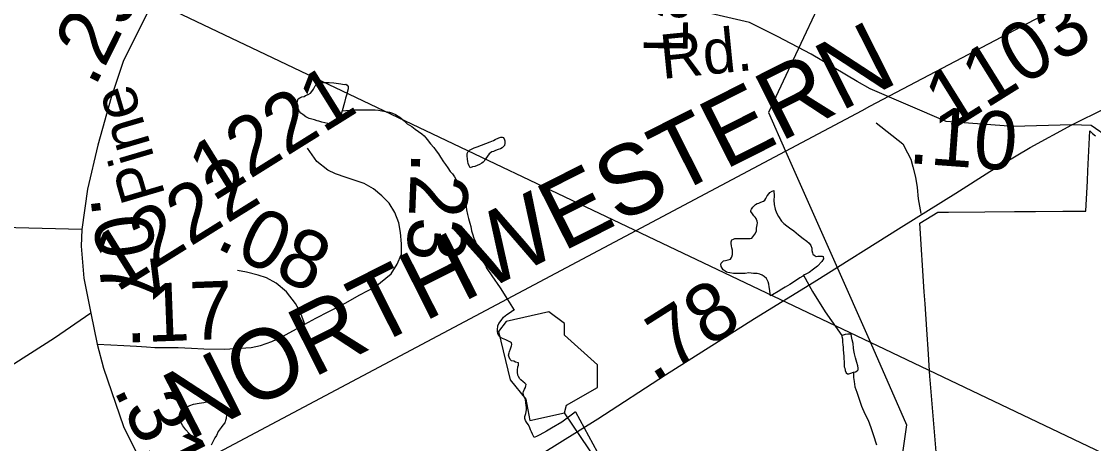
# Model space of a CAD drawing. Extents: x 2001466 to 31450019, y -30647475 to 847247.
# Drawn here: x 2045908 to 2050520, y 663620 to 665434 of the extents above; entities that cross this region are included whole.
import ezdxf

# ---------------------------------------------------------------- set-up
doc = ezdxf.new("R2010")
doc.units = 0
for name, color, linetype in [('Exist Boundary Political City Limit New', 7, 'Continuous'), ('Exist Hydrographic Creek Single Shore', 7, 'Continuous'), ('Exist Hydrographic Misc Water Feature', 7, 'Continuous'), ('Exist Railroad Mainline', 7, 'Continuous'), ('Exist Railroad Mainline Label', 7, 'Continuous'), ('Exist Road Non-System Type 51', 7, 'Continuous'), ('Exist Road Non-System Type 51 Label', 7, 'Continuous'), ('Exist Road Primary NC Attributed', 7, 'Continuous'), ('Exist Road Primary NC Service Mileage Hundredths English Label', 7, 'Continuous'), ('Exist Road Secondary Mileage Hundredths English Label', 7, 'Continuous'), ('Exist Road Secondary Type 41 Attributed', 7, 'Continuous'), ('Exist Road Secondary Type 51 Attributed', 7, 'Continuous'), ('Exist Road Secondary Type 51 Label', 7, 'Continuous'), ('Exist Road Secondary Type 51 Number Label', 7, 'Continuous'), ('Exist Utilities Electrical Transmission Line', 7, 'Continuous'), ('Map Preparation Boundary City Limit Buffer Line', 7, 'Continuous')]:
    doc.layers.add(name, color=color, linetype=linetype)

msp = doc.modelspace()

# ---------------------------------------------------------------- linework, layer by layer
at = {"layer": 'Exist Boundary Political City Limit New'}
msp.add_lwpolyline([(2049842.1, 663584.5), (2049816.5, 663894.3), (2049815.4, 663907.9), (2049809, 664004.1), (2049802, 664110.1), (2049794.8, 664220.8), (2049791.4, 664271.4), (2049771.9, 664566.5), (2049849.1, 664614.6), (2049895.5, 664614.9), (2050051.5, 664615.8), (2050179.5, 664616.9), (2050269.6, 664617.1), (2050386.8, 664617.9), (2050389.4, 664617.9), (2050474, 664618.4), (2050486.8, 664618.5), (2050493, 664748.4), (2050495, 664791.6), (2050503, 664963.4), (2050515.1, 664952.3), (2050527.8, 664941.8)], dxfattribs=at)
at = {"layer": 'Exist Hydrographic Creek Single Shore'}
msp.add_lwpolyline([(2049613.3, 662989.9), (2048953.2, 663110.6), (2048778.3, 663160.1), (2048636.2, 663353.2), (2048453.3, 663442.3), (2048244.3, 663751.6)], dxfattribs=at)
at = {"layer": 'Exist Hydrographic Misc Water Feature'}
for points in [[(2047287.4, 665049.6), (2047283.5, 665035.6), (2047281.6, 665027.6), (2047277.5, 665015.6), (2047273.6, 665007.6), (2047267.5, 664997.6), (2047263.6, 664993.6), (2047259.5, 664989.6), (2047253.5, 664987.6), (2047243.5, 664989.5), (2047237.5, 664991.5), (2047225.6, 664995.5), (2047199.6, 665001.5), (2047187.5, 665005.5), (2047179.5, 665007.4), (2047167.6, 665011.4), (2047145.5, 665017.4), (2047131.5, 665023.4), (2047117.6, 665033.3), (2047109.6, 665039.3), (2047103.6, 665047.3), (2047101.4, 665053.3), (2047097.5, 665059.3), (2047097.5, 665069.3), (2047095.4, 665077.3), (2047093.4, 665083.3), (2047093.4, 665087.3), (2047097.5, 665101.3), (2047105.5, 665105.3), (2047113.5, 665109.3), (2047123.5, 665111.3), (2047129.5, 665115.3), (2047141.4, 665119.3), (2047151.4, 665125.4), (2047157.4, 665133.4), (2047163.3, 665143.4), (2047171.3, 665157.4), (2047175.4, 665161.4), (2047181.4, 665167.4), (2047191.4, 665171.4), (2047201.2, 665171.5), (2047209.2, 665171.5), (2047221.3, 665171.5), (2047231.4, 665171.5), (2047251.3, 665169.6), (2047281.2, 665165.6), (2047295.4, 665163.6), (2047303.4, 665163.7), (2047309.3, 665159.7), (2047313.4, 665153.7), (2047313.4, 665143.7), (2047305.4, 665117.7), (2047301.3, 665103.7), (2047297.4, 665085.7), (2047287.4, 665049.6)], [(2047287.4, 665049.6), (2047335.3, 665053.7), (2047387.4, 665053.8), (2047411.4, 665053.9), (2047429.5, 665053.9), (2047443.4, 665051.9), (2047457.4, 665049.9), (2047491.4, 665044), (2047503.5, 665040), (2047517.4, 665034), (2047535.5, 665022.1), (2047553.5, 665006.1), (2047567.5, 664994.2), (2047587.6, 664982.3), (2047601.5, 664970.3), (2047615.7, 664960.3), (2047629.6, 664950.3), (2047639.6, 664942.3), (2047647.6, 664934.3), (2047653.6, 664926.4), (2047667.7, 664908.4), (2047681.7, 664892.5), (2047691.7, 664878.5), (2047701.8, 664864.5), (2047709.8, 664850.5), (2047723.7, 664830.5), (2047731.7, 664818.5), (2047741.8, 664804.6), (2047751.8, 664788.6), (2047761.9, 664778.5), (2047769.9, 664766.7), (2047777.9, 664752.6), (2047792, 664730.6), (2047797.9, 664718.7), (2047804.1, 664708.7), (2047808, 664698.7), (2047812.1, 664686.7), (2047814.1, 664670.7), (2047816, 664656.7), (2047820.1, 664638.7), (2047822.1, 664624.8), (2047826.2, 664604.8), (2047830.1, 664586.8), (2047836.3, 664566.8), (2047840.4, 664552.8), (2047844.3, 664534.7), (2047848.4, 664520.8), (2047854.3, 664502.8), (2047860.5, 664486.8), (2047866.4, 664472.8), (2047872.4, 664458.8), (2047880.4, 664436.9), (2047886.5, 664420.9), (2047896.6, 664396.9), (2047906.6, 664381)], [(2047905.6, 664908.8), (2047923.6, 664916.9), (2047937.6, 664922.9), (2047945.6, 664926.9), (2047961.6, 664933), (2047969.6, 664936.9), (2047975.5, 664936.9), (2047979.6, 664935), (2047983.5, 664929), (2047987.6, 664921), (2047987.6, 664911), (2047985.6, 664901), (2047975.7, 664891), (2047967.7, 664887), (2047957.7, 664883), (2047947.6, 664878.9), (2047937.6, 664874.9), (2047931.6, 664872.9), (2047925.7, 664868.9), (2047919.7, 664864.9), (2047911.8, 664854.9), (2047905.6, 664844.8), (2047901.7, 664838.8), (2047897.8, 664832.8), (2047893.7, 664828.8), (2047887.8, 664824.8), (2047877.7, 664818.8), (2047867.9, 664814.7), (2047857.8, 664810.7), (2047847.8, 664808.7), (2047837.7, 664804.7), (2047833.8, 664812.7), (2047829.7, 664822.7), (2047827.9, 664832.7), (2047825.8, 664842.7), (2047825.6, 664856.7), (2047825.6, 664866.7), (2047829.7, 664874.7), (2047835.7, 664880.7), (2047843.7, 664884.7), (2047855.8, 664890.8), (2047867.7, 664894.8), (2047905.6, 664908.8)], [(2049272.5, 664343.5), (2049268.4, 664339.5), (2049256.5, 664331.5), (2049228.4, 664313.4), (2049212.4, 664303.4), (2049192.5, 664291.3), (2049178.6, 664283.3), (2049162.6, 664273.3), (2049138.6, 664259.3), (2049130.6, 664255.2), (2049128.5, 664261.3), (2049126.5, 664277.2), (2049124.4, 664293.2), (2049122.6, 664305.2), (2049120.3, 664315.2), (2049112.3, 664329.2), (2049102.5, 664337.2), (2049094.5, 664343.2), (2049084.4, 664347.2), (2049072.3, 664351.1), (2049056.4, 664351.1), (2049036.5, 664353), (2049020.5, 664351), (2049006.3, 664351), (2048994.4, 664351), (2048970.4, 664350.9), (2048954.4, 664352.9), (2048946.4, 664354.9), (2048940.5, 664356.9), (2048934.3, 664360.9), (2048926.3, 664366.9), (2048922.5, 664372.9), (2048918.4, 664380.8), (2048916.5, 664390.8), (2048918.4, 664394.8), (2048922.5, 664398.8), (2048928.2, 664404.8), (2048936.2, 664406.8), (2048948.3, 664408.8), (2048958.3, 664412.9), (2048962.2, 664418.9), (2048964.3, 664422.9), (2048966.3, 664432.9), (2048966.3, 664436.9), (2048966.3, 664450.9), (2048964.3, 664460.9), (2048962.2, 664468.9), (2048960.2, 664478.9), (2048960.2, 664486.9), (2048964.1, 664494.9), (2048970.2, 664498.9), (2048976.2, 664500.9), (2048988.1, 664500.9), (2049002.2, 664501), (2049018.2, 664501), (2049024.2, 664501), (2049032.2, 664501.1), (2049042.2, 664501.1), (2049050.2, 664503.1), (2049062.1, 664519.1), (2049070.1, 664533.1), (2049070.1, 664545.1), (2049071.9, 664559.1), (2049074, 664569.1), (2049071.9, 664575.1), (2049070.1, 664583.1), (2049068, 664587.1), (2049063.9, 664593), (2049058, 664599), (2049051.8, 664607), (2049045.9, 664617), (2049045.9, 664621), (2049047.9, 664627), (2049053.9, 664635.1), (2049059.8, 664641.1), (2049066, 664647.1), (2049071.9, 664651.1), (2049079.9, 664653.1), (2049087.7, 664657.1), (2049099.8, 664661.1), (2049105.8, 664665.1), (2049109.9, 664673.1), (2049115.8, 664685.1), (2049123.8, 664695.1), (2049127.7, 664699.1), (2049137.8, 664705.2), (2049143.7, 664707.2), (2049145.8, 664683.2), (2049143.7, 664665.2), (2049145.8, 664647.2), (2049149.9, 664627.2), (2049156, 664611.2), (2049164, 664595.2), (2049177.9, 664575.3), (2049188, 664565.3), (2049200.1, 664555.3), (2049212, 664547.4), (2049230, 664533.4), (2049250.1, 664517.4), (2049270, 664501.5)], [(2049270, 664501.5), (2049286.2, 664489.5), (2049296.1, 664481.5), (2049304.1, 664471.5), (2049308.2, 664459.5), (2049308.2, 664449.5), (2049310.2, 664439.5), (2049312.1, 664433.5), (2049318.2, 664429.5), (2049326.2, 664423.6), (2049334.2, 664425.6), (2049340.1, 664425.6), (2049352.2, 664425.6), (2049356.1, 664423.7), (2049358.2, 664413.7), (2049350.2, 664401.6), (2049332.4, 664381.6), (2049314.3, 664369.5), (2049296.5, 664355.5), (2049282.3, 664347.5), (2049272.5, 664343.5)], [(2047906.6, 664381), (2047906.6, 664377), (2047930.6, 664341), (2047966.7, 664289.1), (2047998.7, 664239.2), (2048027, 664193.2)], [(2049272.5, 664343.5), (2049310.6, 664273.6), (2049364.5, 664185.7), (2049436.7, 664083.9)], [(2048291.7, 663755.7), (2048277.6, 663745.8), (2048231.8, 663711.7), (2048187.8, 663685.6), (2048165.8, 663673.5), (2048137.9, 663657.5), (2048125.8, 663651.5), (2048113.9, 663645.5), (2048105.9, 663659.5), (2048101.8, 663669.5), (2048097.7, 663679.4), (2048093.8, 663691.4), (2048087.7, 663701.4), (2048079.7, 663711.4), (2048075.8, 663719.4), (2048073.7, 663727.4), (2048073.7, 663735.4), (2048077.6, 663749.4), (2048079.7, 663765.4), (2048079.7, 663775.4), (2048077.6, 663795.4), (2048075.6, 663809.3), (2048071.5, 663817.3), (2048067.6, 663827.3), (2048065.5, 663837.3), (2048067.6, 663843.3), (2048071.5, 663853.4), (2048075.6, 663861.3), (2048077.4, 663867.3), (2048079.5, 663873.3), (2048073.3, 663879.3), (2048065.3, 663885.3), (2048055.5, 663893.3), (2048051.4, 663897.3), (2048045.4, 663907.3), (2048043.4, 663913.3), (2048041.3, 663927.3), (2048041.3, 663935.3), (2048043.2, 663949.3), (2048045.2, 663957.3), (2048045.2, 663963.3), (2048045.2, 663967.3), (2048033.3, 663969.3), (2048025.3, 663973.2), (2048015.3, 663975.2), (2048009.4, 663981.2), (2048005.3, 663991.2), (2048003.2, 663999.2), (2048005.3, 664009.2), (2048007.3, 664015.2), (2048011.2, 664027.2), (2048015.1, 664039.2), (2048017.1, 664045.2), (2048015.1, 664053.2), (2048011.2, 664055.2), (2048003.2, 664059.2), (2047991.1, 664065.1), (2047977.2, 664071.1), (2047967.1, 664077.1), (2047961.2, 664083.1), (2047957.1, 664093.1), (2047955, 664101.1), (2047955, 664109.1), (2047957.1, 664125.1), (2047961, 664135.1), (2047971, 664149.1), (2047980.9, 664163.1), (2047995, 664175.1), (2048011, 664185.1), (2048022.9, 664193.2), (2048027, 664193.2)], [(2048244.3, 663751.6), (2048252.3, 663784.2), (2048385.2, 663860.3), (2048385.2, 663958.7), (2048243.3, 664086.3), (2048243.3, 664135.5), (2048176.3, 664186.1), (2047993.4, 664143.9), (2047960.3, 664101.9), (2048010.2, 663894.2), (2048077.2, 663810.8), (2048094.2, 663718.6), (2048244.3, 663751.6)], [(2049487.2, 663926), (2049495.2, 663928), (2049503.2, 663932), (2049507.1, 663936), (2049507.1, 663944), (2049505, 663954), (2049501.1, 663968), (2049495, 663988), (2049490.9, 664006), (2049488.8, 664020), (2049487, 664030), (2049484.9, 664049.9), (2049480.8, 664065.9), (2049478.8, 664079.9), (2049476.7, 664089.9), (2049470.8, 664089.9), (2049462.8, 664089.9), (2049450.7, 664087.9), (2049442.7, 664085.9), (2049436.7, 664083.9)], [(2049436.7, 664083.9), (2049436.7, 664079.9), (2049439, 664069.8), (2049439, 664055.8), (2049440.8, 664043.8), (2049442.9, 664033.8), (2049442.9, 664023.9), (2049444.9, 663993.9), (2049444.9, 663983.9), (2049447, 663971.9), (2049447, 663959.9), (2049447, 663949.9), (2049449, 663943.9), (2049451.1, 663933.9), (2049455.2, 663923.9), (2049461.1, 663919.9), (2049467.1, 663919.9), (2049475.1, 663922), (2049487.2, 663926)], [(2049487.2, 663926), (2049487.2, 663904), (2049489.2, 663886), (2049493.3, 663864), (2049501.3, 663840.1), (2049511.2, 663810), (2049521.4, 663780), (2049535.4, 663748.1), (2049549.5, 663720.1), (2049561.6, 663688.2), (2049571.6, 663658.2), (2049585.6, 663614.3)], [(2046640.2, 663650.7), (2046614.2, 663678.6), (2046602.1, 663696.6), (2046595.9, 663706.6), (2046592, 663714.6), (2046590, 663724.6), (2046587.9, 663734.6), (2046587.9, 663744.6), (2046590, 663752.6), (2046593.9, 663760.6), (2046599.8, 663768.6), (2046614, 663774.6), (2046631.8, 663782.7), (2046647.8, 663788.7), (2046672, 663792.7), (2046691.9, 663796.8), (2046709.9, 663800.8), (2046729.8, 663800.9), (2046741.9, 663796.9), (2046753.8, 663792.9), (2046763.9, 663788.9), (2046769.8, 663784.9), (2046776, 663780.9), (2046781.9, 663772.9), (2046787.9, 663764.9), (2046789.9, 663752.9), (2046789.9, 663745), (2046788.1, 663726.9), (2046786, 663718.9), (2046784, 663712.9), (2046782.1, 663708.9), (2046774.1, 663698.9), (2046766.1, 663688.9), (2046762, 663682.9), (2046754, 663670.9), (2046746.2, 663654.9), (2046740.1, 663644.9), (2046734.1, 663632.9), (2046724.1, 663612.9)], [(2048291.7, 663755.7), (2048384, 663584), (2048421.9, 663516.1), (2048442.2, 663478.1), (2048446.1, 663470.1), (2048454.1, 663466.2), (2048464.2, 663464.2), (2048476.1, 663464.2), (2048494.1, 663462.2), (2048512.1, 663458.2), (2048526.1, 663454.3), (2048540, 663448.3), (2048550.1, 663442.3), (2048560.1, 663436.3)], [(2046682.1, 663608.8), (2046670.2, 663620.7), (2046654.2, 663636.7), (2046640.2, 663650.7)]]:
    msp.add_lwpolyline(points, dxfattribs=at)
at = {"layer": 'Exist Railroad Mainline'}
msp.add_lwpolyline([(2046464.5, 663426.2), (2046524.6, 663459.1), (2048551.7, 664535.4), (2049194.6, 664876.7), (2049524.4, 665051.8), (2049557.2, 665070.3), (2052622.8, 666680.7), (2055671.2, 668278.9), (2056997.6, 668963.3), (2058840.6, 669936.5)], dxfattribs=at)
at = {"layer": 'Exist Road Non-System Type 51'}
msp.add_lwpolyline([(2049584.3, 664998.5), (2049698.6, 664907.4), (2049719.9, 664869), (2049733.3, 664842.7), (2049742.6, 664808.5), (2049753.7, 664764.3), (2049760.8, 664720.2), (2049765.8, 664672.1), (2049776.5, 664607.9)], dxfattribs=at)
at = {"layer": 'Exist Road Primary NC Attributed'}
for points in [[(2050426, 664989), (2050469.1, 665011), (2050704.3, 665125.3), (2051044.1, 665262.3), (2051844.1, 665591.2), (2052698.6, 665937.8), (2053399.3, 666214.3), (2053976.4, 666455.2), (2054260.6, 666569.3)], [(2046913.8, 662811.7), (2047082.4, 662915.4), (2047481.7, 663167.8), (2047744.4, 663327), (2048387.5, 663726), (2048678.4, 663914.5), (2049061.4, 664156.9), (2049317.6, 664315.1), (2049692.4, 664549.5), (2049926.7, 664696), (2050073.1, 664788.3), (2050246.6, 664892.3), (2050426, 664989)]]:
    msp.add_lwpolyline(points, dxfattribs=at)
at = {"layer": 'Exist Road Secondary Type 41 Attributed'}
msp.add_lwpolyline([(2049558.3, 665143.9), (2049503, 665175.3), (2049304.6, 665293.6), (2049160, 665369.6), (2049039.7, 665428.8), (2048796.9, 665485.8), (2048355.6, 665576.7), (2047752.9, 665709.7), (2047290.6, 665823.8), (2047011.9, 665895.7), (2046690.5, 665948.5)], dxfattribs=at)
at = {"layer": 'Exist Road Secondary Type 51 Attributed'}
for points in [[(2046690.5, 665948.5), (2046600.2, 665771), (2046451.9, 665474.2), (2046346.4, 665266.1), (2046294.1, 665107.6), (2046236.1, 664901.7), (2046192.2, 664712.6), (2046166.9, 664540.4)], [(2050426, 664989), (2050174.4, 664983), (2049885.4, 665004.1), (2049558.3, 665143.9)], [(2050588.7, 664932.1), (2050508.7, 664986), (2050426, 664989)], [(2047126.2, 664132.6), (2047174.1, 664158.9), (2047229.6, 664187.7), (2047300.5, 664223.1), (2047362.6, 664258.6), (2047429.1, 664294), (2047497.8, 664349.4), (2047524.4, 664391.1), (2047542.1, 664433.6), (2047542.1, 664477.5), (2047537.7, 664526.6), (2047531.1, 664568.3), (2047513.3, 664613.1), (2047488.9, 664652.5), (2047457.9, 664684), (2047422.4, 664714.5), (2047382.5, 664737.1), (2047304.9, 664763.7), (2047258.4, 664779.2), (2047225.1, 664794.3), (2047178.6, 664832), (2047138.7, 664889.6)], [(2046166.9, 664540.4), (2045826.4, 664547.7), (2045262.7, 664568.8), (2044697.4, 664579.4), (2044094.6, 664593.1), (2043535.7, 664604.7), (2043253.3, 664623.7), (2043130.9, 664647), (2043003.2, 664696.6), (2042916.6, 664745.2)], [(2046166.9, 664540.4), (2046164.3, 664468.6), (2046175.9, 664330.2), (2046205.8, 664180.3)], [(2047126.2, 664132.6), (2047106.5, 664185.7), (2047086.5, 664222.4), (2047048.1, 664272.4), (2047003.1, 664309.1), (2046961.4, 664332.4), (2046926.3, 664344.1), (2046876.3, 664355.8), (2046836.3, 664364.1)], [(2046205.8, 664180.3), (2046050.1, 664073.4), (2045655.3, 663822), (2045273.2, 663557.9), (2044862.6, 663285.4), (2044725.9, 663177.6), (2044659.4, 663119.5), (2044612.9, 663073)], [(2046205.8, 664180.3), (2046233.7, 664047.4)], [(2046233.7, 664047.4), (2046292.3, 664044.4), (2046348, 664041.5), (2046402.3, 664038.6), (2046446.2, 664035.6), (2046481.3, 664033.3), (2046523.8, 664032.8), (2046581.4, 664032.8), (2046638.7, 664030.1), (2046692.8, 664027.3), (2046780.9, 664025.9), (2046896.3, 664032.3), (2046936.3, 664040.7), (2046984.7, 664059), (2047028.1, 664079), (2047078.2, 664105.7), (2047126.2, 664132.6)], [(2046233.7, 664047.4), (2046260.1, 663943.2), (2046346.6, 663692.4), (2046414, 663557.4), (2046479.2, 663435.7)]]:
    msp.add_lwpolyline(points, dxfattribs=at)
at = {"layer": 'Exist Utilities Electrical Transmission Line'}
for p, q in [((2049843.6, 666575.6), (2049237.5, 665290.3)), ((2049194.6, 664876.7), (2049407.3, 664398.7)), ((2049407.3, 664398.7), (2049560.3, 664054.6))]:
    msp.add_line(p, q, dxfattribs=at)
for points in [[(2049560.3, 664054.6), (2040710.9, 668262.4), (2038924.4, 668808.4)], [(2049237.5, 665290.3), (2049120.8, 665042.8), (2049194.6, 664876.7)], [(2049560.3, 664054.6), (2049715.3, 663700.9), (2049613.3, 662989.9)], [(2063583.7, 657590.1), (2059873.3, 658420.5), (2058009.5, 660180.5), (2056432.8, 660774), (2050997.3, 663369.7), (2049560.3, 664054.6)]]:
    msp.add_lwpolyline(points, dxfattribs=at)
at = {"layer": 'Map Preparation Boundary City Limit Buffer Line'}
msp.add_lwpolyline([(2049842.1, 663584.5), (2049816.5, 663894.3), (2049815.4, 663907.9), (2049809, 664004.1), (2049802, 664110.1), (2049794.8, 664220.8), (2049791.4, 664271.4), (2049771.9, 664566.5), (2049849.1, 664614.6), (2049895.5, 664614.9), (2050051.5, 664615.8), (2050179.5, 664616.9), (2050269.6, 664617.1), (2050386.8, 664617.9), (2050389.4, 664617.9), (2050474, 664618.4), (2050486.8, 664618.5), (2050493, 664748.4), (2050495, 664791.6), (2050503, 664963.4), (2050515.1, 664952.3), (2050527.8, 664941.8)], dxfattribs=at)

# ---------------------------------------------------------------- texts
at = {"layer": 'Exist Railroad Mainline Label'}
msp.add_text('NORTHWESTERN', height=300, rotation=26.776, dxfattribs=at).set_placement((2046624.4, 663629.4))
at = {"layer": 'Exist Road Non-System Type 51 Label'}
msp.add_text('Lakehurst', height=190, rotation=89.2213, dxfattribs=at).set_placement((2048773.5, 665296.5))
at = {"layer": 'Exist Road Primary NC Service Mileage Hundredths English Label'}
msp.add_text('.78', height=250, rotation=32.3247, dxfattribs=at).set_placement((2048626.2, 663881.5))
at = {"layer": 'Exist Road Secondary Mileage Hundredths English Label'}
for s, rotation, p in [('.29', 63.6319, (2046222.8, 665147.1)), ('.10', 355.817, (2049719.2, 664825.7)), ('.23', 267.6731, (2047585.4, 664874.1)), ('.07', 277.1289, (2046203.2, 664679.7)), ('.08', 334.0814, (2046736, 664464.5)), ('.17', 2.1634, (2046356.1, 664053.3)), ('.31', 296.0905, (2046301.6, 663851.6))]:
    msp.add_text(s, height=250, rotation=rotation, dxfattribs=at).set_placement(p)
at = {"layer": 'Exist Road Secondary Type 51 Label'}
for s, rotation, p in [('Rd.', 5.6454, (2048664.1, 665186.4)), ('Pine', 106.4003, (2046527.6, 664687.8))]:
    msp.add_text(s, height=190, rotation=rotation, dxfattribs=at).set_placement(p)
at = {"layer": 'Exist Road Secondary Type 51 Number Label'}
for s, p in [('1103', (2049897.9, 664958.3)), ('1221', (2046731.3, 664656.3)), ('1222', (2046317.1, 664267.7))]:
    msp.add_text(s, height=250, rotation=31.918, dxfattribs=at).set_placement(p)

doc.saveas('drawing.dxf')
